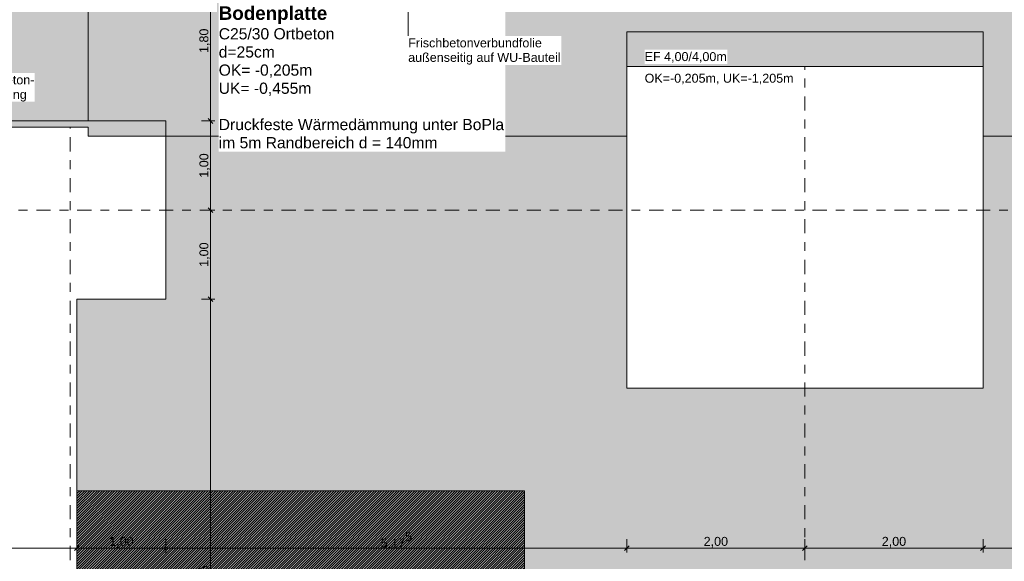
# Model space of a CAD drawing. Header units: metres. Extents: x -273 to 6, y -183 to 13.
# Tile 286 of 379: x -50.49 to -39.43, y -15.64 to -9.56. Entities that reach past the tile are written whole.
import ezdxf

# ---------------------------------------------------------------- set-up
doc = ezdxf.new("R2010")
doc.units = ezdxf.units.M
doc.header["$LTSCALE"] = 0.05
doc.header["$PDMODE"] = 1
doc.header["$PDSIZE"] = -2
doc.linetypes.add('Linienart-53', pattern=[5.291531, 3.175, -1.058062, 0.352704, -0.705764])
doc.layers.get('0').update_dxf_attribs({"lineweight": 25})
for name, color, linetype, lineweight, true_color in [('00 -Bauelemente -Beton unbewehrt', 7, 'Continuous', 9, 0xf7e06e), ('30 -32 Gründung- 2 Flachgründungen u. Bodenplatten', 7, 'Continuous', 9, 0xff6633), ('70 -72 Beschriftung- 1 Beschriftung allgemein', 7, 'Continuous', 9, 0xff6633), ('70 -76 Bemaßung- 2 Allgemein', 7, 'Continuous', 5, 0x6666cc)]:
    doc.layers.add(name, color=color, linetype=linetype, lineweight=lineweight, true_color=true_color)
for name, color, linetype, lineweight in [('30 -35 Decken- 2 Beläge- Dämmung', 7, 'Continuous', 9), ('70 -71 Achsen- 1 Gebäudeachsen', 7, 'Linienart-53', 18), ('Keine', 7, 'Continuous', 9)]:
    doc.layers.add(name, color=color, linetype=linetype, lineweight=lineweight)
doc.styles.add('Arial', font='arial.ttf')
doc.styles.add('Arial (bold)', font='arialbd.ttf')
doc.dimstyles.new('k+k_klein', dxfattribs={"dimtxt": 0.100689, "dimasz": 0.05302, "dimexe": 0.05, "dimexo": 0.15, "dimgap": 0.005, "dimtad": 1, "dimdec": 3, "dimtxsty": 'Arial', "dimblk": 'VW_SLASH-2', "dimblk1": 'VW_SLASH-2', "dimblk2": 'VW_SLASH-2', "dimcen": 0, "dimdle": 0.025, "dimadec": 3, "dimazin": 0, "dimtfac": 0.75, "dimtdec": 3, "dimtix": 1, "dimtmove": 0, "dimatfit": 0, "dimldrblk": 'VW_FILLEDARROW', "dimfxl": 0.1, "dimfxlon": 1, "dimfrac": 2, "dimtolj": 1, "dimarcsym": 0})

# ---------------------------------------------------------------- blocks, each defined once
blk = doc.blocks.new('_Achsen (3D)')
at = {"layer": '70 -71 Achsen- 1 Gebäudeachsen', "transparency": 33554687}
for p, q in [((-49.921, 3.8), (-49.921, -46.172)), ((-41.671, 3.8), (-41.671, -46.172)), ((-179.668, -11.697), (3.826, -11.697))]:
    blk.add_line(p, q, dxfattribs=at)
blk = doc.blocks.new('Gruppe-2150')
at = {"layer": '30 -32 Gründung- 2 Flachgründungen u. Bodenplatten', "flags": 128}
blk.add_lwpolyline([(-43.671, -9.697), (-39.671, -9.697), (-39.671, -13.697), (-43.671, -13.697)], close=True, dxfattribs=at)
at = {"color": 255}
for points in [[(-43.471, -10.059), (-42.543, -10.059), (-42.543, -9.897), (-43.471, -9.897)], [(-43.471, -10.303), (-41.79, -10.303), (-41.79, -10.14), (-43.471, -10.14)]]:
    blk.add_wipeout(points, dxfattribs=at).dxf.layer = '70 -72 Beschriftung- 1 Beschriftung allgemein'
at = {"layer": '70 -72 Beschriftung- 1 Beschriftung allgemein', "char_height": 0.10069, "attachment_point": 1, "line_spacing_factor": 0.970891, "style": 'Arial'}
for s, insert in [('EF 4,00/4,00m', (-43.471, -9.924)), ('OK=-0,205m, UK=-1,205m', (-43.471, -10.167))]:
    blk.add_mtext(s, dxfattribs=dict(at, insert=insert))
blk = doc.blocks.new('_FU_2D LP5 (2D)')
at = {"layer": '30 -35 Decken- 2 Beläge- Dämmung', "linetype": 'Continuous', "lineweight": 18, "true_color": 0xd9d9d9}
h = blk.add_hatch(dxfattribs=at)
h.set_pattern_fill('Schraffur grau', color=254, style=0, pattern_type=2)
h.set_pattern_definition([(45, (-26.550902, -25.439444), (0.014142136, -0.014142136), [])])
h.paths.add_polyline_path([(-49.17099996, -20.94704198), (-49.17099996, -34.09704198), (-26.02099996, -34.09704198), (-26.02099996, -33.19704198), (-27.17099996, -33.19704198), (-27.17099996, -29.09704198), (-31.42099996, -29.09704198), (-31.42099996, -33.19704198), (-35.42099996, -33.19704198), (-35.42099996, -29.09704198), (-39.67099996, -29.09704198), (-39.67099996, -33.19704198), (-43.67099996, -33.19704198), (-43.67099996, -29.09704198), (-44.82099996, -29.09704198), (-44.82099996, -14.84704198), (-49.84599996, -14.84704198), (-49.84599996, -18.94704198), (-48.84599996, -18.94704198), (-48.84599996, -20.94704198)])
at = {"layer": '30 -35 Decken- 2 Beläge- Dämmung', "flags": 128}
blk.add_lwpolyline([(-49.17099996, -20.94704198), (-49.17099996, -34.09704198), (-26.02099996, -34.09704198), (-26.02099996, -33.19704198), (-27.17099996, -33.19704198), (-27.17099996, -29.09704198), (-31.42099996, -29.09704198), (-31.42099996, -33.19704198), (-35.42099996, -33.19704198), (-35.42099996, -29.09704198), (-39.67099996, -29.09704198), (-39.67099996, -33.19704198), (-43.67099996, -33.19704198), (-43.67099996, -29.09704198), (-44.82099996, -29.09704198), (-44.82099996, -14.84704198), (-49.84599996, -14.84704198), (-49.84599996, -18.94704198), (-48.84599996, -18.94704198), (-48.84599996, -20.94704198)], close=True, dxfattribs=at)
at = {"color": 255}
blk.add_wipeout([(-27.19099996, -9.44704198), (-27.19099996, -10.72704198), (-29.02099996, -10.72704198), (-29.02099996, -10.86704198), (-31.42099996, -10.86704198), (-31.42099996, -10.08704198), (-35.42099996, -10.08704198), (-35.42099996, -10.86704198), (-39.67099996, -10.86704198), (-39.67099996, -10.08704198), (-43.67099996, -10.08704198), (-43.67099996, -10.86704198), (-48.79307096, -10.86704198), (-48.79307096, -4.83997592), (-47.34599996, -4.83997592), (-47.34599996, -1.93954198), (-48.79307096, -1.93954198), (-48.79307096, -0.24704198), (-27.83099996, -0.24704198), (-27.83099996, -0.54704198), (-27.29099996, -0.54704198), (-27.29099996, -7.94704198), (-27.83099996, -7.94704198), (-27.83099996, -9.44704198)], dxfattribs=at).dxf.layer = '00 -Bauelemente -Beton unbewehrt'
blk.add_wipeout([(-48.79307096, -0.24704198), (-48.79307096, -1.93954198), (-50.24599996, -1.93954198), (-50.24599996, -4.83997592), (-48.79307096, -4.83997592), (-48.79307096, -10.86704198), (-49.72099996, -10.86704198), (-49.72099996, -10.76704198), (-52.06599996, -10.76704198), (-52.06599996, -7.15454198), (-52.85342637, -7.15454198), (-52.85342637, -5.54704198), (-52.71342637, -5.54704198), (-52.71342637, -0.54704198), (-51.38599996, -0.54704198), (-51.38599996, -0.24704198)], dxfattribs=at).dxf.layer = '00 -Bauelemente -Beton unbewehrt'
at = {"layer": '00 -Bauelemente -Beton unbewehrt', "linetype": 'Continuous', "lineweight": 9}
h = blk.add_hatch(dxfattribs=at)
h.set_pattern_fill('Unbew_ Beton1 1mm SRF', style=0, pattern_type=2)
h.set_pattern_definition([(45, (0, 0), (0.088388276, 0.01767774), [0.075, -0.05])])
h.paths.add_polyline_path([(-52.85342637, -7.15454198), (-52.85342637, -5.54704198), (-52.71342637, -5.54704198), (-52.71342637, -0.54704198), (-51.38599996, -0.54704198), (-51.38599996, -0.24704198), (-27.83099996, -0.24704198), (-27.83099996, -0.54704198), (-27.29099996, -0.54704198), (-27.29099996, -7.94704198), (-27.83099996, -7.94704198), (-27.83099996, -9.44704198), (-27.19099996, -9.44704198), (-27.19099996, -10.72704198), (-29.02099996, -10.72704198), (-29.02099996, -10.86704198), (-31.42099996, -10.86704198), (-31.42099996, -10.08704198), (-35.42099996, -10.08704198), (-35.42099996, -10.86704198), (-39.67099996, -10.86704198), (-39.67099996, -10.08704198), (-43.67099996, -10.08704198), (-43.67099996, -10.86704198), (-49.72099996, -10.86704198), (-49.72099996, -10.76704198), (-52.06599996, -10.76704198), (-52.06599996, -7.15454198)])
h.paths.add_polyline_path([(-47.34599996, -4.83997592), (-47.34599996, -1.93954198), (-50.24599996, -1.93954198), (-50.24599996, -4.83997592)])
at = {"layer": 'Keine', "linetype": 'Continuous', "lineweight": 0, "transparency": 33554567}
h = blk.add_hatch(color=43, dxfattribs=at)
h.paths.add_polyline_path([(-73.92099996, -0.54704198), (-73.92099996, -10.69704198), (-73.67099996, -10.69704198), (-73.67099996, -19.84704198), (-68.12099996, -19.84704198), (-68.12099996, -18.24704198), (-64.72099996, -18.24704198), (-64.72099996, -19.84704198), (-59.67099996, -19.84704198), (-59.67099996, -18.44704198), (-56.67099996, -18.44704198), (-56.67099996, -19.84704198), (-51.84599996, -19.84704198), (-51.84599996, -10.69704198), (-49.72099996, -10.69704198), (-49.72099996, -8.89704198), (-50.19599996, -8.89704198), (-50.19599996, -0.54704198), (-56.47099996, -0.54704198), (-56.47099996, -3.2900754), (-59.87099996, -3.2900754), (-59.87099996, -0.54704198), (-64.72099996, -0.54704198), (-64.72099996, -3.2900754), (-68.12099996, -3.2900754), (-68.12099996, -0.54704198)])
h.paths.add_polyline_path([(-55.97099996, -14.24704198), (-60.37099996, -14.24704198), (-60.37099996, -6.14704198), (-55.97099996, -6.14704198)])
h.paths.add_polyline_path([(-68.62099996, -6.14704198), (-64.22099996, -6.14704198), (-64.22099996, -14.24704198), (-68.62099996, -14.24704198)])
at = {"layer": '00 -Bauelemente -Beton unbewehrt', "flags": 128}
blk.add_lwpolyline([(-29.02099996, -10.86704198), (-31.42099996, -10.86704198), (-31.42099996, -10.08704198), (-35.42099996, -10.08704198), (-35.42099996, -10.86704198), (-39.67099996, -10.86704198), (-39.67099996, -10.08704198), (-43.67099996, -10.08704198), (-43.67099996, -10.86704198), (-49.72099996, -10.86704198), (-49.72099996, -10.76704198), (-52.06599996, -10.76704198), (-52.06599996, -7.15454198), (-52.85342637, -7.15454198), (-52.85342637, -5.54704198), (-52.71342637, -5.54704198), (-52.71342637, -0.54704198), (-51.38599996, -0.54704198), (-51.38599996, -0.24704198), (-27.83099996, -0.24704198)], dxfattribs=at)
at = {"layer": '30 -32 Gründung- 2 Flachgründungen u. Bodenplatten', "flags": 128}
blk.add_lwpolyline([(-48.84599996, -20.94704198), (-51.84599996, -20.94704198), (-51.84599996, -10.69704198), (-48.84599996, -10.69704198), (-48.84599996, -12.69704198), (-49.84599996, -12.69704198), (-49.84599996, -18.94704198), (-48.84599996, -18.94704198)], close=True, dxfattribs=at)
at = {"layer": 'Keine', "flags": 128}
blk.add_lwpolyline([(-51.84599996, -10.69704198), (-49.72099996, -10.69704198), (-49.72099996, -8.89704198), (-50.19599996, -8.89704198), (-50.19599996, -0.54704198), (-56.47099996, -0.54704198)], dxfattribs=at)
at = {"layer": '30 -32 Gründung- 2 Flachgründungen u. Bodenplatten', "color": 7}
blk.add_blockref('Gruppe-2150', (0, 0), dxfattribs=at)
at = {"layer": 'Keine', "linetype": 'Continuous', "lineweight": 0, "transparency": 33554511}
h = blk.add_hatch(color=43, dxfattribs=at)
h.paths.add_polyline_path([(-49.17099996, -34.09704198), (-26.02099996, -34.09704198), (-26.02099996, -33.19704198), (-27.17099996, -33.19704198), (-27.17099996, -29.19704198), (-23.17099996, -29.19704198), (-23.17099996, -33.19704198), (-24.32099996, -33.19704198), (-24.32099996, -35.17704198), (-25.07099996, -35.17704198), (-25.07099996, -38.34704198), (-24.07099996, -38.34704198), (-24.07099996, -39.34704198), (-18.02099996, -39.34704198), (-18.02099996, -38.34704198), (-15.82099996, -38.34704198), (-15.82099996, -39.34704198), (-9.77099996, -39.34704198), (-9.77099996, -38.34704198), (-7.57099996, -38.34704198), (-7.57099996, -39.34704198), (-1.19599996, -39.34704198), (-1.19599996, -38.67204198), (-0.52099996, -38.67204198), (-0.52099996, -32.29704198), (-1.52099996, -32.29704198), (-1.52099996, -30.09704198), (-0.52099996, -30.09704198), (-0.52099996, -24.19704198), (-1.67099996, -24.19704198), (-1.67099996, -18.69704198), (-0.52099996, -18.69704198), (-0.52099996, -12.94704198), (-1.67099996, -12.94704198), (-1.67099996, -8.79704198), (-6.57099996, -8.79704198), (-6.57099996, -14.59704198), (-10.77099996, -14.59704198), (-10.77099996, -8.79704198), (-14.72099996, -8.79704198), (-14.72099996, -14.24704198), (-19.12099996, -14.24704198), (-19.12099996, -8.79704198), (-24.42099996, -8.79704198), (-24.42099996, -9.44704198), (-29.02099996, -9.44704198), (-29.02099996, -8.89704198), (-49.72099996, -8.89704198), (-49.72099996, -10.69704198), (-48.84599996, -10.69704198), (-48.84599996, -12.69704198), (-49.84599996, -12.69704198), (-49.84599996, -18.94704198), (-48.84599996, -18.94704198), (-48.84599996, -20.94704198), (-49.17099996, -20.94704198)])
h.paths.add_polyline_path([(-23.67099996, -25.19704198), (-26.67099996, -25.19704198), (-26.67099996, -17.66704198), (-23.14099996, -17.66704198), (-23.14099996, -20.69704198), (-23.67099996, -20.69704198)])
h.paths.add_polyline_path([(-24.07099996, -12.79704198), (-26.27099996, -12.79704198), (-26.27099996, -10.59704198), (-24.07099996, -10.59704198)])
h.paths.add_polyline_path([(-39.67099996, -13.69704198), (-43.67099996, -13.69704198), (-43.67099996, -9.69704198), (-39.67099996, -9.69704198)])
h.paths.add_polyline_path([(-31.22099996, -25.49704198), (-35.62099996, -25.49704198), (-35.62099996, -17.39704198), (-31.22099996, -17.39704198)])
h.paths.add_polyline_path([(-6.97099996, -32.89704198), (-10.37099996, -32.89704198), (-10.37099996, -29.49704198), (-6.97099996, -29.49704198)])
h.paths.add_polyline_path([(-15.42099996, -25.19704198), (-18.42099996, -25.19704198), (-18.42099996, -17.69704198), (-15.42099996, -17.69704198)])
h.paths.add_polyline_path([(-31.42099996, -33.19704198), (-35.42099996, -33.19704198), (-35.42099996, -29.19704198), (-31.42099996, -29.19704198)])
h.paths.add_polyline_path([(-43.67099996, -29.19704198), (-39.67099996, -29.19704198), (-39.67099996, -33.19704198), (-43.67099996, -33.19704198)])
h.paths.add_polyline_path([(-10.87099996, -17.39704198), (-6.47099996, -17.39704198), (-6.47099996, -25.49704198), (-10.87099996, -25.49704198)])
h.paths.add_polyline_path([(-18.42099996, -29.69704198), (-15.42099996, -29.69704198), (-15.42099996, -32.69704198), (-18.42099996, -32.69704198)])
h.paths.add_polyline_path([(-43.87099996, -17.39704198), (-39.47099996, -17.39704198), (-39.47099996, -25.49704198), (-43.87099996, -25.49704198)])
h.paths.add_polyline_path([(-35.42099996, -9.69704198), (-31.42099996, -9.69704198), (-31.42099996, -13.69704198), (-35.42099996, -13.69704198)])
h.paths.add_polyline_path([(-24.17099996, -13.33704198), (-24.17099996, -13.79704198), (-21.77099996, -13.79704198), (-21.77099996, -17.19704198), (-24.17099996, -17.19704198), (-24.17099996, -14.83704198), (-26.00599996, -14.83704198), (-26.00599996, -13.33704198)])
at = {"layer": 'Keine', "flags": 128}
blk.add_lwpolyline([(-29.02099996, -8.89704198), (-49.72099996, -8.89704198), (-49.72099996, -10.69704198), (-48.84599996, -10.69704198), (-48.84599996, -12.69704198), (-49.84599996, -12.69704198), (-49.84599996, -18.94704198), (-48.84599996, -18.94704198), (-48.84599996, -20.94704198), (-49.17099996, -20.94704198), (-49.17099996, -34.09704198), (-26.02099996, -34.09704198)], dxfattribs=at)
blk.add_lwpolyline([(-39.67099996, -13.69704198), (-43.67099996, -13.69704198), (-43.67099996, -9.69704198), (-39.67099996, -9.69704198)], close=True, dxfattribs=at)
blk = doc.blocks.new('Gruppe-2773')
at = {"color": 255}
blk.add_wipeout([(-48.254, -11.041), (-45.035, -11.041), (-45.035, -9.371), (-48.254, -9.371)], dxfattribs=at).dxf.layer = '70 -72 Beschriftung- 1 Beschriftung allgemein'
at = {"layer": '70 -72 Beschriftung- 1 Beschriftung allgemein', "insert": (-48.254, -9.411), "char_height": 0.15103, "attachment_point": 1, "line_spacing_factor": 0.970891, "style": 'Arial (bold)'}
blk.add_mtext('Bodenplatte{\\fArial|b0|i0|c0|p0;\\P}{\\fArial|b0|i0|c0|p0;\\H0.8333x;C25/30 Ortbeton\\Pd=25cm\\POK= -0,205m\\PUK= -0,455m\\P\\PDruckfeste Wärmedämmung unter BoPla\\Pim 5m Randbereich d = 140mm}', dxfattribs=at)
blk = doc.blocks.new('VW_SLASH-2')
at = {"color": 0, "linetype": 'ByBlock', "lineweight": -2, "transparency": 16777216}
blk.add_line((0.47, 0), (-1, 0), dxfattribs=at)
at = {"color": 0, "lineweight": 5, "transparency": 16777216, "flags": 128}
blk.add_lwpolyline([(0.5, 0.5), (-0.5, -0.5)], dxfattribs=at)
blk = doc.blocks.new('*D3441')
at = {"layer": '70 -76 Bemaßung- 2 Allgemein', "color": 0, "lineweight": -2}
for p, q in [((-48.446, -8.897), (-48.296, -8.897)), ((-48.346, -10.644), (-48.346, -8.95)), ((-48.446, -10.697), (-48.296, -10.697))]:
    blk.add_line(p, q, dxfattribs=at)
at = {"layer": 'Defpoints', "color": 0}
for p in [(-48.846, -8.897), (-48.346, -8.897), (-48.846, -10.697)]:
    blk.add_point(p, dxfattribs=at)
at = {"layer": '70 -76 Bemaßung- 2 Allgemein', "color": 0, "lineweight": -2, "xscale": 0.05302001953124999, "yscale": 0.05302001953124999, "zscale": 0.05302001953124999}
for p, rotation in [((-48.346, -8.897), 90), ((-48.346, -10.697), 270)]:
    blk.add_blockref('VW_SLASH-2', p, dxfattribs=dict(at, rotation=rotation))
at = {"layer": '70 -76 Bemaßung- 2 Allgemein', "color": 0, "insert": (-48.411, -9.797), "char_height": 0.1007, "attachment_point": 5, "rotation": 90, "style": 'Arial'}
blk.add_mtext('\\A1;1,80', dxfattribs=at)
blk = doc.blocks.new('VW_FILLEDARROW')
at = {"linetype": 'Continuous', "lineweight": 0, "transparency": 16777216}
blk.add_hatch(color=0, dxfattribs=at).paths.add_polyline_path([(-2.83, 0.76), (0, 0), (-2.83, -0.76)])
at = {"color": 0, "lineweight": 5, "transparency": 16777216, "flags": 128}
blk.add_lwpolyline([(-2.83, 0.76), (0, 0), (-2.83, -0.76)], close=True, dxfattribs=at)
blk = doc.blocks.new('*D3442')
at = {"layer": '70 -76 Bemaßung- 2 Allgemein', "color": 0, "lineweight": -2}
for p, q in [((-48.446, -10.697), (-48.296, -10.697)), ((-48.346, -11.644), (-48.346, -10.75)), ((-48.446, -11.697), (-48.296, -11.697))]:
    blk.add_line(p, q, dxfattribs=at)
at = {"layer": 'Defpoints', "color": 0}
for p in [(-48.846, -10.697), (-48.346, -10.697), (-48.846, -11.697)]:
    blk.add_point(p, dxfattribs=at)
at = {"layer": '70 -76 Bemaßung- 2 Allgemein', "color": 0, "lineweight": -2, "xscale": 0.05302001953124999, "yscale": 0.05302001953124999, "zscale": 0.05302001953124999}
for p, rotation in [((-48.346, -10.697), 90), ((-48.346, -11.697), 270)]:
    blk.add_blockref('VW_SLASH-2', p, dxfattribs=dict(at, rotation=rotation))
at = {"layer": '70 -76 Bemaßung- 2 Allgemein', "color": 0, "insert": (-48.411, -11.197), "char_height": 0.1007, "attachment_point": 5, "rotation": 90, "style": 'Arial'}
blk.add_mtext('\\A1;1,00', dxfattribs=at)
blk = doc.blocks.new('*D3443')
at = {"layer": '70 -76 Bemaßung- 2 Allgemein', "color": 0, "lineweight": -2}
for p, q in [((-48.446, -11.697), (-48.296, -11.697)), ((-48.346, -12.644), (-48.346, -11.75)), ((-48.446, -12.697), (-48.296, -12.697))]:
    blk.add_line(p, q, dxfattribs=at)
at = {"layer": 'Defpoints', "color": 0}
for p in [(-48.846, -11.697), (-48.346, -11.697), (-48.846, -12.697)]:
    blk.add_point(p, dxfattribs=at)
at = {"layer": '70 -76 Bemaßung- 2 Allgemein', "color": 0, "lineweight": -2, "xscale": 0.05302001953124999, "yscale": 0.05302001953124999, "zscale": 0.05302001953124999}
for p, rotation in [((-48.346, -11.697), 90), ((-48.346, -12.697), 270)]:
    blk.add_blockref('VW_SLASH-2', p, dxfattribs=dict(at, rotation=rotation))
at = {"layer": '70 -76 Bemaßung- 2 Allgemein', "color": 0, "insert": (-48.411, -12.197), "char_height": 0.1007, "attachment_point": 5, "rotation": 90, "style": 'Arial'}
blk.add_mtext('\\A1;1,00', dxfattribs=at)
blk = doc.blocks.new('*D3444')
at = {"layer": '70 -76 Bemaßung- 2 Allgemein', "color": 0, "lineweight": -2}
for p, q in [((-48.446, -12.697), (-48.296, -12.697)), ((-48.346, -18.894), (-48.346, -12.75)), ((-48.446, -18.947), (-48.296, -18.947))]:
    blk.add_line(p, q, dxfattribs=at)
at = {"layer": 'Defpoints', "color": 0}
for p in [(-48.846, -12.697), (-48.346, -12.697), (-48.846, -18.947)]:
    blk.add_point(p, dxfattribs=at)
at = {"layer": '70 -76 Bemaßung- 2 Allgemein', "color": 0, "lineweight": -2, "xscale": 0.05302001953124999, "yscale": 0.05302001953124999, "zscale": 0.05302001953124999}
for p, rotation in [((-48.346, -12.697), 90), ((-48.346, -18.947), 270)]:
    blk.add_blockref('VW_SLASH-2', p, dxfattribs=dict(at, rotation=rotation))
at = {"layer": '70 -76 Bemaßung- 2 Allgemein', "color": 0, "insert": (-48.411, -15.822), "char_height": 0.1007, "attachment_point": 5, "rotation": 90, "style": 'Arial'}
blk.add_mtext('\\A1;6,25', dxfattribs=at)
blk = doc.blocks.new('*D3742')
at = {"layer": '70 -76 Bemaßung- 2 Allgemein', "color": 0, "lineweight": -2}
for p, q in [((-51.846, -15.391), (-51.846, -15.541)), ((-49.846, -15.391), (-49.846, -15.541)), ((-49.899, -15.491), (-51.793, -15.491))]:
    blk.add_line(p, q, dxfattribs=at)
at = {"layer": 'Defpoints', "color": 0}
for p in [(-49.846, -12.697), (-51.846, -14.697), (-51.846, -15.491)]:
    blk.add_point(p, dxfattribs=at)
at = {"layer": '70 -76 Bemaßung- 2 Allgemein', "color": 0, "lineweight": -2, "xscale": 0.05302001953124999, "yscale": 0.05302001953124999, "zscale": 0.05302001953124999, "rotation": 180}
blk.add_blockref('VW_SLASH-2', (-51.846, -15.491), dxfattribs=at)
at = {"layer": '70 -76 Bemaßung- 2 Allgemein', "color": 0, "lineweight": -2, "xscale": 0.05302001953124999, "yscale": 0.05302001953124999, "zscale": 0.05302001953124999}
blk.add_blockref('VW_SLASH-2', (-49.846, -15.491), dxfattribs=at)
at = {"layer": '70 -76 Bemaßung- 2 Allgemein', "color": 0, "insert": (-50.846, -15.425), "char_height": 0.1007, "attachment_point": 5, "style": 'Arial'}
blk.add_mtext('\\A1;2,00', dxfattribs=at)
blk = doc.blocks.new('*D3743')
at = {"layer": '70 -76 Bemaßung- 2 Allgemein', "color": 0, "lineweight": -2}
for p, q in [((-49.846, -15.391), (-49.846, -15.541)), ((-48.846, -15.391), (-48.846, -15.541)), ((-48.899, -15.491), (-49.793, -15.491))]:
    blk.add_line(p, q, dxfattribs=at)
at = {"layer": 'Defpoints', "color": 0}
for p in [(-49.846, -12.697), (-48.846, -12.697), (-49.846, -15.491)]:
    blk.add_point(p, dxfattribs=at)
at = {"layer": '70 -76 Bemaßung- 2 Allgemein', "color": 0, "lineweight": -2, "xscale": 0.05302001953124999, "yscale": 0.05302001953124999, "zscale": 0.05302001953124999, "rotation": 180}
blk.add_blockref('VW_SLASH-2', (-49.846, -15.491), dxfattribs=at)
at = {"layer": '70 -76 Bemaßung- 2 Allgemein', "color": 0, "lineweight": -2, "xscale": 0.05302001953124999, "yscale": 0.05302001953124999, "zscale": 0.05302001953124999}
blk.add_blockref('VW_SLASH-2', (-48.846, -15.491), dxfattribs=at)
at = {"layer": '70 -76 Bemaßung- 2 Allgemein', "color": 0, "insert": (-49.346, -15.425), "char_height": 0.1007, "attachment_point": 5, "style": 'Arial'}
blk.add_mtext('\\A1;1,00', dxfattribs=at)
blk = doc.blocks.new('*D3744')
at = {"layer": '70 -76 Bemaßung- 2 Allgemein', "color": 0, "lineweight": -2}
for p, q in [((-48.846, -15.391), (-48.846, -15.541)), ((-43.671, -15.391), (-43.671, -15.541)), ((-43.724, -15.491), (-48.793, -15.491))]:
    blk.add_line(p, q, dxfattribs=at)
at = {"layer": 'Defpoints', "color": 0}
for p in [(-48.846, -12.697), (-43.671, -13.697), (-48.846, -15.491)]:
    blk.add_point(p, dxfattribs=at)
at = {"layer": '70 -76 Bemaßung- 2 Allgemein', "color": 0, "lineweight": -2, "xscale": 0.05302001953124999, "yscale": 0.05302001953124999, "zscale": 0.05302001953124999, "rotation": 180}
blk.add_blockref('VW_SLASH-2', (-48.846, -15.491), dxfattribs=at)
at = {"layer": '70 -76 Bemaßung- 2 Allgemein', "color": 0, "lineweight": -2, "xscale": 0.05302001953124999, "yscale": 0.05302001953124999, "zscale": 0.05302001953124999}
blk.add_blockref('VW_SLASH-2', (-43.671, -15.491), dxfattribs=at)
at = {"layer": '70 -76 Bemaßung- 2 Allgemein', "color": 0, "insert": (-46.258, -15.408), "char_height": 0.10069, "attachment_point": 5, "style": 'Arial'}
blk.add_mtext('\\A1;5,17\\S5^ ;', dxfattribs=at)
blk = doc.blocks.new('*D3745')
at = {"layer": '70 -76 Bemaßung- 2 Allgemein', "color": 0, "lineweight": -2}
for p, q in [((-43.671, -15.391), (-43.671, -15.541)), ((-41.671, -15.391), (-41.671, -15.541)), ((-41.724, -15.491), (-43.618, -15.491))]:
    blk.add_line(p, q, dxfattribs=at)
at = {"layer": 'Defpoints', "color": 0}
for p in [(-43.671, -13.697), (-41.671, -13.697), (-43.671, -15.491)]:
    blk.add_point(p, dxfattribs=at)
at = {"layer": '70 -76 Bemaßung- 2 Allgemein', "color": 0, "lineweight": -2, "xscale": 0.05302001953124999, "yscale": 0.05302001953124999, "zscale": 0.05302001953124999, "rotation": 180}
blk.add_blockref('VW_SLASH-2', (-43.671, -15.491), dxfattribs=at)
at = {"layer": '70 -76 Bemaßung- 2 Allgemein', "color": 0, "lineweight": -2, "xscale": 0.05302001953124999, "yscale": 0.05302001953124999, "zscale": 0.05302001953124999}
blk.add_blockref('VW_SLASH-2', (-41.671, -15.491), dxfattribs=at)
at = {"layer": '70 -76 Bemaßung- 2 Allgemein', "color": 0, "insert": (-42.671, -15.425), "char_height": 0.1007, "attachment_point": 5, "style": 'Arial'}
blk.add_mtext('\\A1;2,00', dxfattribs=at)
blk = doc.blocks.new('*D3746')
at = {"layer": '70 -76 Bemaßung- 2 Allgemein', "color": 0, "lineweight": -2}
for p, q in [((-41.671, -15.391), (-41.671, -15.541)), ((-39.671, -15.391), (-39.671, -15.541)), ((-39.724, -15.491), (-41.618, -15.491))]:
    blk.add_line(p, q, dxfattribs=at)
at = {"layer": 'Defpoints', "color": 0}
for p in [(-41.671, -13.697), (-39.671, -13.697), (-41.671, -15.491)]:
    blk.add_point(p, dxfattribs=at)
at = {"layer": '70 -76 Bemaßung- 2 Allgemein', "color": 0, "lineweight": -2, "xscale": 0.05302001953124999, "yscale": 0.05302001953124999, "zscale": 0.05302001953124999, "rotation": 180}
blk.add_blockref('VW_SLASH-2', (-41.671, -15.491), dxfattribs=at)
at = {"layer": '70 -76 Bemaßung- 2 Allgemein', "color": 0, "lineweight": -2, "xscale": 0.05302001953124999, "yscale": 0.05302001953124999, "zscale": 0.05302001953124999}
blk.add_blockref('VW_SLASH-2', (-39.671, -15.491), dxfattribs=at)
at = {"layer": '70 -76 Bemaßung- 2 Allgemein', "color": 0, "insert": (-40.671, -15.425), "char_height": 0.1007, "attachment_point": 5, "style": 'Arial'}
blk.add_mtext('\\A1;2,00', dxfattribs=at)
blk = doc.blocks.new('*D3747')
at = {"layer": '70 -76 Bemaßung- 2 Allgemein', "color": 0, "lineweight": -2}
for p, q in [((-39.671, -15.391), (-39.671, -15.541)), ((-35.421, -15.391), (-35.421, -15.541)), ((-35.474, -15.491), (-39.618, -15.491))]:
    blk.add_line(p, q, dxfattribs=at)
at = {"layer": 'Defpoints', "color": 0}
for p in [(-39.671, -13.697), (-35.421, -13.697), (-39.671, -15.491)]:
    blk.add_point(p, dxfattribs=at)
at = {"layer": '70 -76 Bemaßung- 2 Allgemein', "color": 0, "lineweight": -2, "xscale": 0.05302001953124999, "yscale": 0.05302001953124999, "zscale": 0.05302001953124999, "rotation": 180}
blk.add_blockref('VW_SLASH-2', (-39.671, -15.491), dxfattribs=at)
at = {"layer": '70 -76 Bemaßung- 2 Allgemein', "color": 0, "lineweight": -2, "xscale": 0.05302001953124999, "yscale": 0.05302001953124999, "zscale": 0.05302001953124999}
blk.add_blockref('VW_SLASH-2', (-35.421, -15.491), dxfattribs=at)
at = {"layer": '70 -76 Bemaßung- 2 Allgemein', "color": 0, "insert": (-37.546, -15.425), "char_height": 0.1007, "attachment_point": 5, "style": 'Arial'}
blk.add_mtext('\\A1;4,25', dxfattribs=at)
blk = doc.blocks.new('Gruppe-2874')
at = {"color": 255}
blk.add_wipeout([(-51.121, -10.482), (-50.319, -10.482), (-50.319, -10.158), (-51.121, -10.158)], dxfattribs=at).dxf.layer = '70 -72 Beschriftung- 1 Beschriftung allgemein'
at = {"layer": '70 -72 Beschriftung- 1 Beschriftung allgemein', "insert": (-51.121, -10.185), "char_height": 0.10069, "attachment_point": 1, "line_spacing_factor": 0.970891, "style": 'Arial'}
blk.add_mtext('Magerbeton-\\Pabtreppung', dxfattribs=at)
blk = doc.blocks.new('Gruppe-2880')
at = {"color": 255}
blk.add_wipeout([(-46.126, -10.067), (-44.406, -10.067), (-44.406, -9.743), (-46.126, -9.743)], dxfattribs=at).dxf.layer = '70 -72 Beschriftung- 1 Beschriftung allgemein'
at = {"layer": '70 -72 Beschriftung- 1 Beschriftung allgemein', "insert": (-46.126, -9.77), "char_height": 0.10069, "attachment_point": 1, "line_spacing_factor": 0.970891, "style": 'Arial'}
blk.add_mtext('Frischbetonverbundfolie \\Paußenseitig auf WU-Bauteil', dxfattribs=at)
blk = doc.blocks.new('Gruppe-2802')
at = {"layer": '70 -76 Bemaßung- 2 Allgemein'}
for base, p1, p2, text, picture, middle in [((-48.34599996, -8.89704198), (-48.84599996, -10.69704198), (-48.84599996, -8.89704198), '1,80', '*D3441', (-48.4114635, -9.79704198)), ((-48.34599996, -10.69704198), (-48.84599996, -11.69704198), (-48.84599996, -10.69704198), '1,00', '*D3442', (-48.4114635, -11.19704198)), ((-48.34599996, -11.69704198), (-48.84599996, -12.69704198), (-48.84599996, -11.69704198), '1,00', '*D3443', (-48.4114635, -12.19704198)), ((-48.34599996, -12.69704198), (-48.84599996, -18.94704198), (-48.84599996, -12.69704198), '6,25', '*D3444', (-48.4114635, -15.82204198))]:
    dim = blk.add_linear_dim(base=base, p1=p1, p2=p2, angle=270, text=text, dimstyle='k+k_klein', override={"dimtxt": 0.100689, "dimgap": 0.005, "dimdec": 8, "dimpost": '<>', "dimtxsty": 'Arial', "dimtmove": 2}, dxfattribs=at)
    dim.commit()
    dim.dimension.update_dxf_attribs({"geometry": picture, "text_midpoint": middle})
blk = doc.blocks.new('Gruppe-2819')
at = {"layer": '70 -76 Bemaßung- 2 Allgemein'}
for base, p1, p2, text, picture, middle in [((-51.84599996, -15.49065186), (-49.84599996, -12.69704198), (-51.84599996, -14.69704198), '2,00', '*D3742', (-50.84599996, -15.42518832)), ((-49.84599996, -15.49065186), (-48.84599996, -12.69704198), (-49.84599996, -12.69704198), '1,00', '*D3743', (-49.34599996, -15.42518832)), ((-48.84599996, -15.49065186), (-43.67099996, -13.69704198), (-48.84599996, -12.69704198), '5,17\\S5^ ;', '*D3744', (-46.25849996, -15.40845723)), ((-43.67099996, -15.49065186), (-41.67099996, -13.69704198), (-43.67099996, -13.69704198), '2,00', '*D3745', (-42.67099996, -15.42518832)), ((-41.67099996, -15.49065186), (-39.67099996, -13.69704198), (-41.67099996, -13.69704198), '2,00', '*D3746', (-40.67099996, -15.42518832)), ((-39.67099996, -15.49065186), (-35.42099996, -13.69704198), (-39.67099996, -13.69704198), '4,25', '*D3747', (-37.54599996, -15.42518832))]:
    dim = blk.add_linear_dim(base=base, p1=p1, p2=p2, text=text, dimstyle='k+k_klein', override={"dimtxt": 0.100689, "dimgap": 0.005, "dimdec": 8, "dimpost": '<>', "dimtxsty": 'Arial', "dimtmove": 2}, dxfattribs=at)
    dim.commit()
    dim.dimension.update_dxf_attribs({"geometry": picture, "text_midpoint": middle})
blk = doc.blocks.new('_FU_2D Bemaßung_ Beschriftung (3D)')
at = {"layer": '70 -72 Beschriftung- 1 Beschriftung allgemein', "color": 7}
for name in ['Gruppe-2773', 'Gruppe-2874']:
    blk.add_blockref(name, (0, 0), dxfattribs=at)
at = {"layer": '70 -76 Bemaßung- 2 Allgemein'}
blk.add_blockref('Gruppe-2819', (0, 0), dxfattribs=at)
at = {"layer": '70 -72 Beschriftung- 1 Beschriftung allgemein', "color": 7}
blk.add_blockref('Gruppe-2880', (0, 0), dxfattribs=at)
at = {"layer": '70 -76 Bemaßung- 2 Allgemein'}
blk.add_blockref('Gruppe-2802', (0, 0), dxfattribs=at)
at = {"layer": '70 -72 Beschriftung- 1 Beschriftung allgemein'}
blk.add_line((-46.12639898, -8.89704198), (-46.12639898, -9.74282909), dxfattribs=at)

msp = doc.modelspace()

# ---------------------------------------------------------------- block references
at = {"layer": 'Keine', "color": 1}
msp.add_blockref('_Achsen (3D)', (0, 0), dxfattribs=at)

# ---------------------------------------------------------------- next in the draw order: block references
msp.add_blockref('_FU_2D LP5 (2D)', (0, 0), dxfattribs=at)

# ---------------------------------------------------------------- next in the draw order: block references
msp.add_blockref('_FU_2D Bemaßung_ Beschriftung (3D)', (0, 0), dxfattribs=at)

doc.saveas('drawing.dxf')
